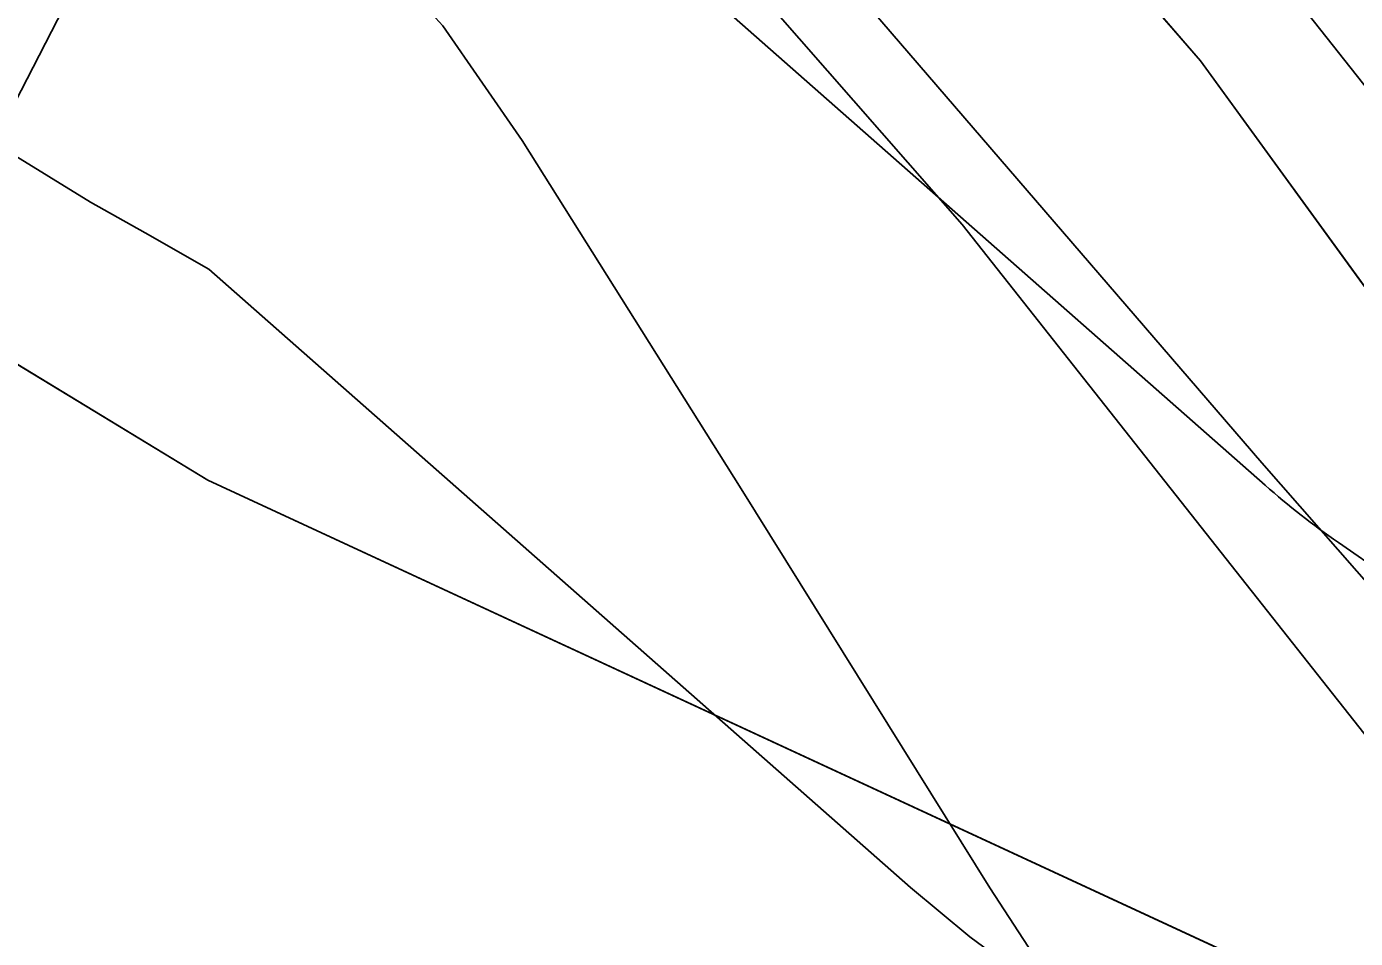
# Model space of a CAD drawing. Extents: x -690419 to -685080, y -987825 to -981190.
# Drawn here: x -688027.76 to -687978.22, y -984322.6 to -984288.58 of the extents above; entities that cross this region are included whole.
import ezdxf

# ---------------------------------------------------------------- set-up
doc = ezdxf.new("R2010")
doc.units = 0
for name, color, linetype in [('BPEJ (S) - hranice', 7, 'Continuous'), ('BPEJ I-II ochrana', 7, 'Continuous'), ('Investice do půdy_hlavní odvodňovací zařízení zatrubněné S', 7, 'Continuous'), ('Investice do půdy_odvodnění (S)', 7, 'Continuous'), ('OP lesa 30 m (S)', 7, 'Continuous'), ('OP lesa 50 m (S)', 7, 'Continuous'), ('OP silnic (S)', 7, 'Continuous'), ('Plochy dopravy silniční DS (S)', 7, 'Continuous'), ('Plochy zemědělské všeobecné AU (S)', 7, 'Continuous'), ('Plynovod VTL (S)', 7, 'Continuous'), ('Regulační bloky STABILIZOVANÉ (S)', 7, 'Continuous'), ('Silnice II třídy (S) - osa', 7, 'Continuous')]:
    doc.layers.add(name, color=color, linetype=linetype)

msp = doc.modelspace()

# ---------------------------------------------------------------- linework, layer by layer
at = {"layer": 'BPEJ (S) - hranice'}
for points in [[(-687701, -984554.5), (-687684.43, -984488.92), (-687705.5, -984472), (-687755, -984431.5), (-687831.5, -984386), (-687908.5, -984351.5), (-687966, -984331), (-688021, -984305.5), (-688069.5, -984276), (-688148, -984212), (-688200.5, -984159), (-688233, -984111.5)], [(-688021, -984305.5), (-688069.5, -984276), (-688148, -984212)], [(-687853, -984589), (-687860.5, -984476.5), (-687866.5, -984445), (-687884.5, -984391), (-687908.5, -984351.5), (-687966, -984331), (-688021, -984305.5)]]:
    msp.add_lwpolyline(points, dxfattribs=at)
at = {"layer": 'BPEJ I-II ochrana'}
for p, q in [((-687983.99, -984289.86), (-688001.37, -984269.78)), ((-687967.89, -984312.04), (-687983.99, -984289.86))]:
    msp.add_line(p, q, dxfattribs=at)
msp.add_lwpolyline([(-688038.612, -984294.788), (-688021, -984305.5), (-687978.433, -984325.236)], dxfattribs=at)
at = {"layer": 'Investice do půdy_hlavní odvodňovací zařízení zatrubněné S'}
msp.add_lwpolyline([(-688108.12, -984446.975), (-688013.055, -984261.951), (-688012.034, -984260.116)], dxfattribs=at)
at = {"layer": 'Investice do půdy_odvodnění (S)'}
msp.add_lwpolyline([(-687881.797, -984498.314), (-687894.902, -984449.32), (-687908.36, -984411.059), (-687928.026, -984374.676), (-687950.805, -984340.129), (-687981.71, -984304.857), (-688006.629, -984275.89), (-688044.519, -984240.837), (-688081.24, -984211.611), (-688123.547, -984186.927), (-688162.664, -984159.904), (-688210.502, -984122.564), (-688262.3, -984089.241)], dxfattribs=at)
at = {"layer": 'OP lesa 30 m (S)'}
msp.add_line((-687978.85, -984307.835), (-687959.64, -984321.185), dxfattribs=at)
msp.add_lwpolyline([(-688015.524, -984277.72), (-688009.289, -984281.248), (-687981.577, -984305.696)], dxfattribs=at)
msp.add_arc((-687961.73, -984283.2), 30, 228.5801, 235.2026, dxfattribs=at)
at = {"layer": 'OP lesa 50 m (S)'}
msp.add_lwpolyline([(-688134.721, -984218.289), (-688078.782, -984257.22), (-688076.542, -984258.692), (-688069.183, -984263.248), (-688059.337, -984269.345), (-688040.974, -984283.677), (-688040.887, -984283.744), (-688031.427, -984291.094), (-688028.474, -984293.221), (-688025.374, -984295.127), (-688023.34, -984296.278), (-688020.956, -984297.627), (-687994.809, -984320.695), (-687992.588, -984322.543), (-687990.264, -984324.26), (-687971.054, -984337.61), (-687969.267, -984338.796), (-687949.719, -984351.172), (-687919.467, -984370.326), (-687917.598, -984371.453), (-687871.482, -984397.903), (-687854.421, -984407.689), (-687835.198, -984419.645), (-687807.958, -984436.588)], dxfattribs=at)
at = {"layer": 'OP silnic (S)'}
msp.add_lwpolyline([(-688286.458, -984078.244), (-688193.239, -984144.604), (-688192.803, -984144.902), (-688144.81, -984176.584), (-688106.783, -984202.953), (-688051.099, -984240.901), (-688034.231, -984254.064), (-688020.225, -984266.069), (-688006.969, -984279.855), (-687992.878, -984295.963), (-687977.338, -984315.647), (-687936.887, -984369.231), (-687915.205, -984400.723), (-687905.584, -984417.558), (-687898.712, -984436.703), (-687895.343, -984447.291), (-687892.996, -984459.025), (-687890.979, -984478.185), (-687879.358, -984642.997)], dxfattribs=at)
at = {"layer": 'Plochy dopravy silniční DS (S)'}
for p, q in [((-687983.99, -984289.86), (-688001.37, -984269.78)), ((-687967.89, -984312.04), (-687983.99, -984289.86))]:
    msp.add_line(p, q, dxfattribs=at)
at = {"layer": 'Plochy zemědělské všeobecné AU (S)'}
msp.add_lwpolyline([(-688215.15, -984124.66), (-688096.34, -984204.36), (-688061.91, -984228.49), (-688053.93, -984234.17), (-688046.42, -984234.47), (-688032.88, -984243.92), (-688015.18, -984257.18), (-688012.19, -984259.97), (-688010, -984262.02), (-688001.37, -984269.78), (-687983.99, -984289.86), (-687967.89, -984312.04), (-687915.47, -984385.16), (-687904.81, -984399.91), (-687895.33, -984417.54), (-687884.94, -984444.64), (-687880.52, -984467.1), (-687877.19, -984534.71)], dxfattribs=at)
at = {"layer": 'Plynovod VTL (S)'}
msp.add_lwpolyline([(-688082.54, -984237.18), (-688062.05, -984250.6), (-688041.03, -984264.76), (-688027.66, -984274.08), (-688020.62, -984279.82), (-688017.471, -984282.873), (-688017.01, -984283.32), (-688016.609, -984283.761), (-688012.24, -984288.56), (-688009.28, -984292.83), (-688001.12, -984305.83), (-687991.84, -984320.71), (-687983.8, -984333.06), (-687973.76, -984347.76), (-687963.72, -984363.46), (-687953.18, -984379.56), (-687941.27, -984397.07)], dxfattribs=at)
at = {"layer": 'Regulační bloky STABILIZOVANÉ (S)'}
for p, q in [((-687983.99, -984289.86), (-688001.37, -984269.78)), ((-687967.89, -984312.04), (-687983.99, -984289.86))]:
    msp.add_line(p, q, dxfattribs=at)
msp.add_lwpolyline([(-688215.15, -984124.66), (-688096.34, -984204.36), (-688061.91, -984228.49), (-688053.93, -984234.17), (-688046.42, -984234.47), (-688032.88, -984243.92), (-688015.18, -984257.18), (-688012.19, -984259.97), (-688010, -984262.02), (-688001.37, -984269.78), (-687983.99, -984289.86), (-687967.89, -984312.04), (-687915.47, -984385.16), (-687904.81, -984399.91), (-687895.33, -984417.54), (-687884.94, -984444.64), (-687880.52, -984467.1), (-687877.19, -984534.71)], dxfattribs=at)
at = {"layer": 'Silnice II třídy (S) - osa'}
msp.add_lwpolyline([(-688278.202, -984065.709), (-688184.54, -984132.384), (-688136.403, -984164.161), (-688098.285, -984190.592), (-688042.252, -984231.697), (-688024.731, -984245.18), (-688010.911, -984255.833), (-687995.912, -984269.713), (-687981.339, -984286.372), (-687965.464, -984306.48), (-687924.718, -984360.455), (-687902.493, -984392.734), (-687891.91, -984411.255), (-687884.501, -984431.893), (-687880.797, -984443.535), (-687878.152, -984456.764), (-687876.035, -984476.872), (-687864.393, -984641.973)], dxfattribs=at)

doc.saveas('drawing.dxf')
